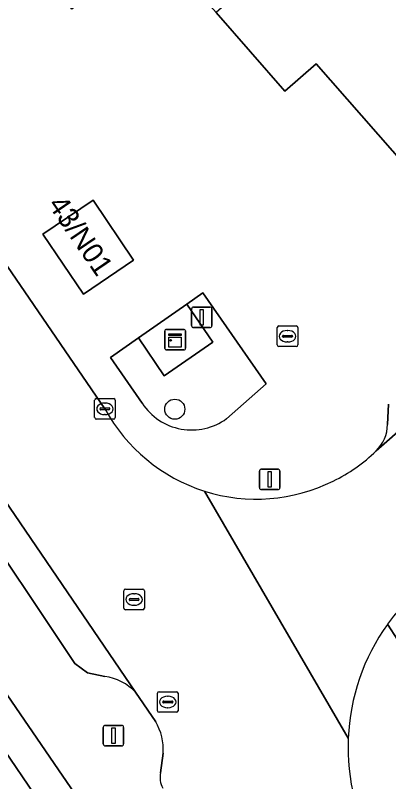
# Model space of a CAD drawing. Extents: x 157445 to 158888, y 383061 to 384688.
# Drawn here: x 158311.29 to 158329.45, y 383812.93 to 383850.23 of the extents above; entities that cross this region are included whole.
import ezdxf

# ---------------------------------------------------------------- set-up
doc = ezdxf.new("R2010")
doc.units = 0
for name, color, linetype in [('IMGEO_Boom', 7, 'Continuous'), ('IMGEO_Brandkraan', 7, 'Continuous'), ('IMGEO_Erf', 7, 'Continuous'), ('IMGEO_Groenvoorziening', 7, 'Continuous'), ('IMGEO_Kast', 7, 'Continuous'), ('IMGEO_Kolk', 7, 'Continuous'), ('IMGEO_Lichtmast', 7, 'Continuous'), ('IMGEO_Pand', 7, 'Continuous'), ('IMGEO_Pand_nummerreeks', 7, 'Continuous'), ('IMGEO_Parkeervlak_open', 7, 'Continuous'), ('IMGEO_Rijbaan_lokaal_open', 7, 'Continuous'), ('IMGEO_Rioolput', 7, 'Continuous'), ('IMGEO_Voetpad_open', 7, 'Continuous')]:
    doc.layers.add(name, color=color, linetype=linetype)

msp = doc.modelspace()

# ---------------------------------------------------------------- linework, layer by layer
at = {"layer": 'IMGEO_Boom'}
msp.add_circle((158319.048, 383831.057), 0.489, dxfattribs=at)
at = {"layer": 'IMGEO_Brandkraan'}
for p, q in [((158324.03, 383834.182), (158324.03, 383835.034)), ((158324.105, 383835.108), (158324.957, 383835.108)), ((158324.518, 383834.888), (158324.543, 383834.888)), ((158325.031, 383835.034), (158325.031, 383834.182)), ((158324.289, 383834.602), (158324.289, 383834.614)), ((158324.727, 383834.565), (158324.329, 383834.565)), ((158324.332, 383834.651), (158324.73, 383834.651)), ((158324.773, 383834.614), (158324.773, 383834.602)), ((158324.957, 383834.108), (158324.105, 383834.108)), ((158324.541, 383834.328), (158324.516, 383834.328))]:
    msp.add_line(p, q, dxfattribs=at)
for points in [[(158324.03, 383834.182), (158324.03, 383835.034)], [(158324.105, 383835.108), (158324.957, 383835.108)], [(158325.031, 383835.034), (158325.031, 383834.182)], [(158324.957, 383834.108), (158324.105, 383834.108)]]:
    msp.add_lwpolyline(points, dxfattribs=at)
for centre, radius, start, end in [((158324.107, 383835.032), 0.0765, 91.552, 178.448), ((158324.107, 383835.032), 0.0765, 91.552, 178.448), ((158324.955, 383835.032), 0.0765, 1.552, 88.448), ((158324.955, 383835.032), 0.0765, 1.552, 88.448), ((158324.329, 383834.611), 0.0403, 85.8775, 175.7526), ((158324.326, 383834.601), 0.0366, 178.938, 274.7102), ((158324.73, 383834.608), 0.043, 264.8664, 352.4533), ((158324.734, 383834.613), 0.0386, 1.7309, 96.639), ((158324.107, 383834.184), 0.0765, 181.552, 268.448), ((158324.107, 383834.184), 0.0765, 181.552, 268.448), ((158324.955, 383834.184), 0.0765, 271.552, 358.448), ((158324.955, 383834.184), 0.0765, 271.552, 358.448)]:
    msp.add_arc(centre, radius, start, end, dxfattribs=at)
for centre, major_axis, ratio, start_param, end_param in [((158324.517, 383834.608), (-0.387, 0.002), 0.722429, 4.712389, 7.853982), ((158324.542, 383834.608), (-0.39, 0.002), 0.717154, 1.570796, 4.712389)]:
    msp.add_ellipse(centre, major_axis=major_axis, ratio=ratio, start_param=start_param, end_param=end_param, dxfattribs=at)
at = {"layer": 'IMGEO_Erf'}
msp.add_lwpolyline([(158283.568, 383857.085), (158282.267, 383856.195), (158285.41, 383851.588), (158288.472, 383847.102), (158291.533, 383842.616), (158294.594, 383838.13), (158297.655, 383833.643), (158300.716, 383829.158), (158303.777, 383824.672), (158306.839, 383820.185), (158309.9, 383815.699), (158313.044, 383811.091), (158314.406, 383812.02)], close=True, dxfattribs=at)
at = {"layer": 'IMGEO_Groenvoorziening'}
for points in [[(158320.415, 383836.723), (158319.626, 383836.171), (158320.899, 383834.324), (158318.523, 383832.677), (158317.275, 383834.525), (158315.925, 383833.58), (158317.461, 383831.346)], [(158321.567, 383830.596), (158323.492, 383832.294), (158320.415, 383836.723)]]:
    msp.add_lwpolyline(points, dxfattribs=at)
msp.add_arc((158319.87, 383832.923), 2.879, 213.1968, 306.1002, dxfattribs=at)
at = {"layer": 'IMGEO_Kast'}
for p, q in [((158318.565, 383834.017), (158318.565, 383834.858)), ((158318.565, 383834.858), (158318.565, 383834.017)), ((158318.64, 383834.942), (158319.481, 383834.942)), ((158319.481, 383834.942), (158318.64, 383834.942)), ((158319.565, 383834.867), (158319.565, 383834.026)), ((158319.565, 383834.026), (158319.565, 383834.867)), ((158319.49, 383833.942), (158318.649, 383833.942)), ((158318.649, 383833.942), (158319.49, 383833.942))]:
    msp.add_line(p, q, dxfattribs=at)
for points in [[(158318.76, 383834.732), (158319.36, 383834.732), (158319.36, 383834.647), (158318.76, 383834.647), (158318.76, 383834.732)], [(158318.76, 383834.557), (158319.36, 383834.557), (158319.36, 383834.068), (158318.76, 383834.068), (158318.76, 383834.557)]]:
    msp.add_lwpolyline(points, dxfattribs=at)
msp.add_circle((158318.844, 383834.406), 0.0377, dxfattribs=at)
for centre, start, end in [((158318.643, 383834.864), 92.4484, 184.2845), ((158318.643, 383834.864), 92.4484, 184.2845), ((158319.487, 383834.864), 2.4484, 94.2845), ((158319.487, 383834.864), 2.4484, 94.2845), ((158318.643, 383834.02), 182.4484, 274.2845), ((158318.643, 383834.02), 182.4484, 274.2845), ((158319.487, 383834.02), 272.4484, 4.2845), ((158319.487, 383834.02), 272.4484, 4.2845)]:
    msp.add_arc(centre, 0.0779, start, end, dxfattribs=at)
at = {"layer": 'IMGEO_Kolk'}
for p, q in [((158315.15, 383830.648), (158315.15, 383831.5)), ((158315.225, 383831.574), (158316.077, 383831.574)), ((158316.151, 383831.5), (158316.151, 383830.648)), ((158315.452, 383831.117), (158315.85, 383831.117)), ((158315.638, 383831.354), (158315.663, 383831.354)), ((158315.409, 383831.068), (158315.409, 383831.08)), ((158315.847, 383831.031), (158315.449, 383831.031)), ((158315.661, 383830.794), (158315.636, 383830.794)), ((158315.893, 383831.08), (158315.893, 383831.068)), ((158316.077, 383830.574), (158315.225, 383830.574))]:
    msp.add_line(p, q, dxfattribs=at)
for points in [[(158315.15, 383830.648), (158315.15, 383831.5)], [(158315.225, 383831.574), (158316.077, 383831.574)], [(158316.151, 383831.5), (158316.151, 383830.648)], [(158316.077, 383830.574), (158315.225, 383830.574)]]:
    msp.add_lwpolyline(points, dxfattribs=at)
for centre, radius, start, end in [((158315.227, 383831.498), 0.0765, 91.552, 178.448), ((158315.227, 383831.498), 0.0765, 91.552, 178.448), ((158316.075, 383831.498), 0.0765, 1.552, 88.448), ((158316.075, 383831.498), 0.0765, 1.552, 88.448), ((158315.449, 383831.077), 0.0403, 85.8775, 175.7526), ((158315.854, 383831.079), 0.0386, 1.7309, 96.639), ((158315.446, 383831.067), 0.0366, 178.938, 274.7102), ((158315.85, 383831.074), 0.043, 264.8664, 352.4533), ((158315.227, 383830.65), 0.0765, 181.552, 268.448), ((158315.227, 383830.65), 0.0765, 181.552, 268.448), ((158316.075, 383830.65), 0.0765, 271.552, 358.448), ((158316.075, 383830.65), 0.0765, 271.552, 358.448)]:
    msp.add_arc(centre, radius, start, end, dxfattribs=at)
for centre, major_axis, ratio, start_param, end_param in [((158315.637, 383831.074), (-0.387, 0.002), 0.722429, 4.712389, 7.853982), ((158315.662, 383831.074), (-0.39, 0.002), 0.717154, 1.570796, 4.712389)]:
    msp.add_ellipse(centre, major_axis=major_axis, ratio=ratio, start_param=start_param, end_param=end_param, dxfattribs=at)
at = {"layer": 'IMGEO_Lichtmast'}
for p, q in [((158319.963, 383836.028), (158320.753, 383836.028)), ((158320.753, 383836.028), (158319.963, 383836.028)), ((158319.863, 383835.128), (158319.863, 383835.928)), ((158319.863, 383835.928), (158319.863, 383835.128)), ((158320.853, 383835.928), (158320.853, 383835.128)), ((158320.853, 383835.128), (158320.853, 383835.928)), ((158320.753, 383835.028), (158319.963, 383835.028)), ((158319.963, 383835.028), (158320.753, 383835.028)), ((158323.268, 383828.143), (158324.058, 383828.143)), ((158324.058, 383828.143), (158323.268, 383828.143)), ((158323.168, 383827.243), (158323.168, 383828.043)), ((158323.168, 383828.043), (158323.168, 383827.243)), ((158324.158, 383828.043), (158324.158, 383827.243)), ((158324.158, 383827.243), (158324.158, 383828.043)), ((158324.058, 383827.143), (158323.268, 383827.143)), ((158323.268, 383827.143), (158324.058, 383827.143)), ((158315.57, 383814.769), (158315.57, 383815.569)), ((158315.57, 383815.569), (158315.57, 383814.769)), ((158315.67, 383815.669), (158316.46, 383815.669)), ((158316.46, 383815.669), (158315.67, 383815.669)), ((158316.56, 383815.569), (158316.56, 383814.769)), ((158316.56, 383814.769), (158316.56, 383815.569)), ((158316.46, 383814.669), (158315.67, 383814.669)), ((158315.67, 383814.669), (158316.46, 383814.669))]:
    msp.add_line(p, q, dxfattribs=at)
for points in [[(158320.283, 383835.903), (158320.433, 383835.903), (158320.433, 383835.153), (158320.283, 383835.153), (158320.283, 383835.903)], [(158323.588, 383828.018), (158323.738, 383828.018), (158323.738, 383827.268), (158323.588, 383827.268), (158323.588, 383828.018)], [(158315.99, 383815.544), (158316.14, 383815.544), (158316.14, 383814.794), (158315.99, 383814.794), (158315.99, 383815.544)]]:
    msp.add_lwpolyline(points, dxfattribs=at)
for centre, start, end in [((158319.963, 383835.928), 90, 180), ((158319.963, 383835.928), 90, 180), ((158320.753, 383835.928), 0, 90), ((158320.753, 383835.928), 360, 90), ((158319.963, 383835.128), 180, 270), ((158319.963, 383835.128), 180, 270), ((158320.753, 383835.128), 270, 0), ((158320.753, 383835.128), 270, 0), ((158323.268, 383828.043), 90, 180), ((158323.268, 383828.043), 90, 180), ((158324.058, 383828.043), 0, 90), ((158324.058, 383828.043), 360, 90), ((158323.268, 383827.243), 180, 270), ((158323.268, 383827.243), 180, 270), ((158324.058, 383827.243), 270, 0), ((158324.058, 383827.243), 270, 0), ((158315.67, 383815.569), 90, 180), ((158315.67, 383815.569), 90, 180), ((158316.46, 383815.569), 0, 90), ((158316.46, 383815.569), 360, 90), ((158315.67, 383814.769), 180, 270), ((158315.67, 383814.769), 180, 270), ((158316.46, 383814.769), 270, 0), ((158316.46, 383814.769), 270, 0)]:
    msp.add_arc(centre, 0.1, start, end, dxfattribs=at)
at = {"layer": 'IMGEO_Pand'}
for points in [[(158360.445, 383864.546), (158355.597, 383870.083), (158353.542, 383872.43), (158353.244, 383872.177), (158349.574, 383876.403), (158349.295, 383876.154), (158349.315, 383876.131), (158323.57, 383853.571), (158322.576, 383852.7), (158323.069, 383852.136), (158321.054, 383850.357), (158324.404, 383846.53), (158325.925, 383847.859), (158332.648, 383840.19)], [(158315.073, 383841.226), (158312.622, 383839.572), (158314.609, 383836.66), (158317.044, 383838.311)], [(158309.9, 383815.699), (158302.783, 383810.842), (158305.927, 383806.234), (158308.915, 383808.273), (158313.044, 383811.091)]]:
    msp.add_lwpolyline(points, close=True, dxfattribs=at)
at = {"layer": 'IMGEO_Parkeervlak_open'}
for points in [[(158317.136, 383817.278), (158294.957, 383849.841), (158290.926, 383855.558), (158266.381, 383891.427), (158256.656, 383905.574)], [(158256.861, 383902.472), (158283.979, 383862.899), (158286.012, 383859.903), (158308.868, 383826.633), (158314.179, 383818.673), (158314.799, 383818.227), (158315.648, 383818.052)], [(158328.842, 383829.024), (158366.829, 383862.356)], [(158329.451, 383831.301), (158329.402, 383830.314)]]:
    msp.add_lwpolyline(points, dxfattribs=at)
for centre, radius, start, end in [((158327.466, 383830.388), 1.937, 315.2542, 357.8136), ((158315.309, 383815.583), 2.492, 42.8514, 82.1852)]:
    msp.add_arc(centre, radius, start, end, dxfattribs=at)
at = {"layer": 'IMGEO_Rijbaan_lokaal_open'}
for points in [[(158422.655, 383914.984), (158390.324, 383883.695), (158387.889, 383881.33), (158385.303, 383878.817), (158379.966, 383873.861), (158369.801, 383864.962), (158366.829, 383862.356), (158328.842, 383829.024)], [(158315.651, 383831.074), (158305.913, 383845.281), (158302.281, 383850.584), (158301.122, 383852.309), (158299.238, 383854.158), (158295.004, 383858.427), (158293.208, 383861.205), (158290.787, 383864.545), (158270.586, 383893.988), (158270.461, 383894.175), (158266.381, 383891.427), (158290.926, 383855.558), (158294.957, 383849.841), (158317.136, 383817.278), (158318.12, 383815.849)], [(158327.485, 383815.039), (158320.491, 383827.07)], [(158320.491, 383827.07), (158327.485, 383815.039)], [(158318.48, 383814.317), (158318.359, 383813.367)]]:
    msp.add_lwpolyline(points, dxfattribs=at)
for centre, radius, start, end in [((158323.017, 383835.051), 8.371, 208.3647, 252.4353), ((158323.289, 383834.73), 7.962, 295.7893, 314.2205), ((158323.015, 383835.052), 8.372, 252.4512, 296.5155), ((158337.765, 383814.605), 10.291, 129.9772, 144.4592), ((158337.758, 383814.611), 10.282, 144.465, 177.6149), ((158315.763, 383814.487), 2.723, 356.4258, 30.0219), ((158337.764, 383814.612), 10.287, 177.62, 210.7557), ((158319.321, 383813.126), 0.992, 165.9469, 210.8905)]:
    msp.add_arc(centre, radius, start, end, dxfattribs=at)
at = {"layer": 'IMGEO_Rioolput'}
for p, q in [((158316.568, 383821.37), (158316.568, 383822.222)), ((158316.643, 383822.296), (158317.495, 383822.296)), ((158317.569, 383822.222), (158317.569, 383821.37)), ((158316.827, 383821.79), (158316.827, 383821.802)), ((158316.87, 383821.839), (158317.268, 383821.839)), ((158317.056, 383822.076), (158317.081, 383822.076)), ((158317.311, 383821.802), (158317.311, 383821.79)), ((158317.265, 383821.753), (158316.867, 383821.753)), ((158317.079, 383821.516), (158317.054, 383821.516)), ((158317.495, 383821.296), (158316.643, 383821.296)), ((158318.281, 383817.307), (158319.133, 383817.307)), ((158318.206, 383816.381), (158318.206, 383817.233)), ((158318.694, 383817.087), (158318.719, 383817.087)), ((158319.207, 383817.233), (158319.207, 383816.381)), ((158318.465, 383816.801), (158318.465, 383816.813)), ((158318.903, 383816.764), (158318.505, 383816.764)), ((158318.508, 383816.85), (158318.906, 383816.85)), ((158318.949, 383816.813), (158318.949, 383816.801)), ((158319.133, 383816.307), (158318.281, 383816.307)), ((158318.717, 383816.527), (158318.692, 383816.527))]:
    msp.add_line(p, q, dxfattribs=at)
for points in [[(158316.568, 383821.37), (158316.568, 383822.222)], [(158316.643, 383822.296), (158317.495, 383822.296)], [(158317.569, 383822.222), (158317.569, 383821.37)], [(158317.495, 383821.296), (158316.643, 383821.296)], [(158318.281, 383817.307), (158319.133, 383817.307)], [(158318.206, 383816.381), (158318.206, 383817.233)], [(158319.207, 383817.233), (158319.207, 383816.381)], [(158319.133, 383816.307), (158318.281, 383816.307)]]:
    msp.add_lwpolyline(points, dxfattribs=at)
for centre, radius, start, end in [((158316.645, 383822.22), 0.0765, 91.552, 178.448), ((158316.645, 383822.22), 0.0765, 91.552, 178.448), ((158317.493, 383822.22), 0.0765, 1.552, 88.448), ((158317.493, 383822.22), 0.0765, 1.552, 88.448), ((158316.867, 383821.799), 0.0403, 85.8775, 175.7526), ((158316.864, 383821.789), 0.0366, 178.938, 274.7102), ((158317.268, 383821.796), 0.043, 264.8664, 352.4533), ((158317.272, 383821.801), 0.0386, 1.7309, 96.639), ((158316.645, 383821.372), 0.0765, 181.552, 268.448), ((158316.645, 383821.372), 0.0765, 181.552, 268.448), ((158317.493, 383821.372), 0.0765, 271.552, 358.448), ((158317.493, 383821.372), 0.0765, 271.552, 358.448), ((158318.283, 383817.231), 0.0765, 91.552, 178.448), ((158318.283, 383817.231), 0.0765, 91.552, 178.448), ((158319.131, 383817.231), 0.0765, 1.552, 88.448), ((158319.131, 383817.231), 0.0765, 1.552, 88.448), ((158318.505, 383816.81), 0.0403, 85.8775, 175.7526), ((158318.502, 383816.8), 0.0366, 178.938, 274.7102), ((158318.906, 383816.807), 0.043, 264.8664, 352.4533), ((158318.91, 383816.812), 0.0386, 1.7309, 96.639), ((158318.283, 383816.383), 0.0765, 181.552, 268.448), ((158318.283, 383816.383), 0.0765, 181.552, 268.448), ((158319.131, 383816.383), 0.0765, 271.552, 358.448), ((158319.131, 383816.383), 0.0765, 271.552, 358.448)]:
    msp.add_arc(centre, radius, start, end, dxfattribs=at)
for centre, major_axis, ratio, start_param, end_param in [((158317.055, 383821.796), (-0.387, 0.002), 0.722429, 4.712389, 7.853982), ((158317.08, 383821.796), (-0.39, 0.002), 0.717154, 1.570796, 4.712389), ((158318.693, 383816.807), (-0.387, 0.002), 0.722429, 4.712389, 7.853982), ((158318.718, 383816.807), (-0.39, 0.002), 0.717154, 1.570796, 4.712389)]:
    msp.add_ellipse(centre, major_axis=major_axis, ratio=ratio, start_param=start_param, end_param=end_param, dxfattribs=at)
at = {"layer": 'IMGEO_Voetpad_open'}
for points in [[(158252.755, 383908.194), (158250.603, 383905.26), (158282.821, 383858.177), (158283.568, 383857.085), (158314.406, 383812.02), (158315.08, 383810.811), (158315.198, 383810.6), (158319.462, 383804.339), (158323.13, 383799.314), (158327.979, 383792.222), (158330.843, 383787.992), (158333.261, 383790.767)], [(158364.407, 383861.935), (158364.847, 383861.904), (158363.321, 383863.658), (158356.812, 383871.139), (158355.597, 383870.083), (158360.445, 383864.546), (158332.648, 383840.19), (158325.925, 383847.859), (158324.404, 383846.53), (158321.054, 383850.357)], [(158321.054, 383850.357), (158319.674, 383851.933), (158318.294, 383853.51), (158317.961, 383853.89), (158314.033, 383850.522), (158309.45, 383857.17), (158308.876, 383857.993), (158306.048, 383862.049), (158303.839, 383865.375), (158301.823, 383863.44), (158301.383, 383863.021), (158297.986, 383859.788), (158295.004, 383858.427), (158299.238, 383854.158), (158301.122, 383852.309), (158302.281, 383850.584), (158303.14, 383851.213), (158306.807, 383845.887), (158305.913, 383845.281), (158315.651, 383831.074)], [(158315.648, 383818.052), (158314.799, 383818.227), (158314.179, 383818.673), (158308.868, 383826.633), (158286.012, 383859.903)], [(158317.461, 383831.346), (158315.925, 383833.58), (158317.275, 383834.525), (158319.626, 383836.171), (158320.415, 383836.723)], [(158320.415, 383836.723), (158323.492, 383832.294), (158321.567, 383830.596)], [(158329.402, 383830.314), (158329.451, 383831.301)], [(158329.391, 383820.587), (158330.395, 383819.044), (158334.124, 383821.588), (158338.484, 383824.489), (158342.315, 383827.036), (158347.432, 383829.94)], [(158330.395, 383819.044), (158329.391, 383820.587)], [(158318.12, 383815.849), (158317.136, 383817.278)], [(158318.359, 383813.367), (158318.48, 383814.317)]]:
    msp.add_lwpolyline(points, dxfattribs=at)
for points in [[(158315.073, 383841.226), (158317.044, 383838.311), (158314.609, 383836.66), (158312.622, 383839.572)], [(158319.626, 383836.171), (158317.275, 383834.525), (158318.523, 383832.677), (158320.899, 383834.324)]]:
    msp.add_lwpolyline(points, close=True, dxfattribs=at)
for centre, radius, start, end in [((158319.87, 383832.923), 2.879, 213.1968, 306.1002), ((158323.017, 383835.051), 8.371, 208.3647, 252.4353), ((158327.466, 383830.388), 1.937, 315.2542, 357.8136), ((158323.289, 383834.73), 7.962, 295.7893, 314.2205), ((158323.015, 383835.052), 8.372, 252.4512, 296.5155), ((158337.765, 383814.605), 10.291, 129.9772, 144.4592), ((158337.758, 383814.611), 10.282, 144.465, 177.6149), ((158315.309, 383815.583), 2.492, 42.8514, 82.1852), ((158315.763, 383814.487), 2.723, 356.4258, 30.0219), ((158337.764, 383814.612), 10.287, 177.62, 210.7557), ((158319.321, 383813.126), 0.992, 165.9469, 210.8905)]:
    msp.add_arc(centre, radius, start, end, dxfattribs=at)

# ---------------------------------------------------------------- texts
at = {"layer": 'IMGEO_Pand_nummerreeks'}
msp.add_text('43/N01', height=1, rotation=304.3085, dxfattribs=at).set_placement((158312.848, 383841.016))

doc.saveas('drawing.dxf')
